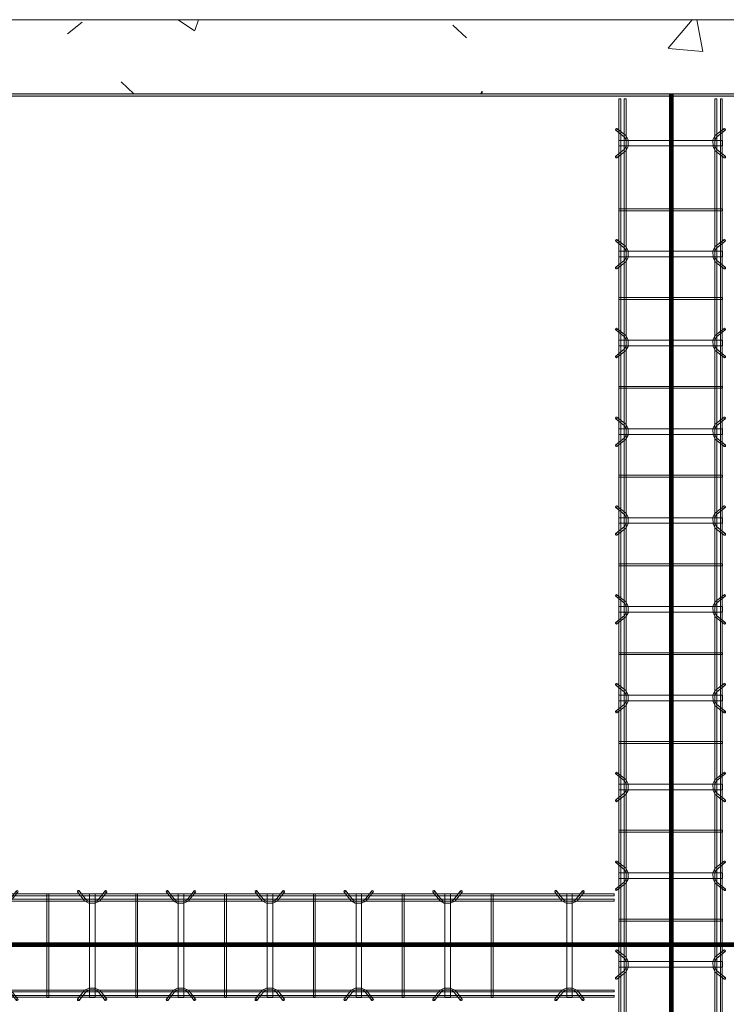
# Model space of a CAD drawing. Header units: inches. Extents: x -4136 to 1945, y -6639 to 12387.
# Tile 536 of 656: x -2425 to -2329, y 11954 to 12087. Entities that reach past the tile are written whole.
import ezdxf

# ---------------------------------------------------------------- set-up
doc = ezdxf.new("R2010")
doc.units = ezdxf.units.IN
doc.header["$MEASUREMENT"] = 0
for name, color, linetype, lineweight in [('A-FLOR', 7, 'Continuous', 9), ('A-GENM', 7, 'Continuous', 9), ('A-WALL-PATT', 7, 'Continuous', 18), ('S-BEAM', 7, 'Continuous', 9), ('S-FNDN', 7, 'Continuous', 9)]:
    doc.layers.add(name, color=color, linetype=linetype, lineweight=lineweight)

# ---------------------------------------------------------------- blocks, each defined once
blk = doc.blocks.new('Dowel bar assembly - Dowel bar assembly-669756-SLAB ON GROUND JOINTS')
at = {"layer": 'S-BEAM', "color": 253, "true_color": 0xaaaaaa}
for p, q in [((2175, 1.98), (0, 1.98)), ((0, 1.72), (2175, 1.72)), ((2056.02, 2.23), (2056.97, 1.03)), ((2057.18, 1.19), (2056.23, 2.39)), ((2057.62, 1.99), (2057.62, -12.01)), ((2058.38, 1.99), (2057.62, 1.99)), ((2057.62, 1.99), (2058.38, 1.99)), ((2058.38, -12.01), (2058.38, 1.99)), ((2059.76, 2.39), (2058.81, 1.19)), ((2059.01, 1.03), (2059.96, 2.23)), ((2063.87, 1.99), (2063.87, -12.01)), ((2064.13, 1.99), (2063.87, 1.99)), ((2063.87, 1.99), (2064.13, 1.99)), ((2064.13, -12.01), (2064.13, 1.99)), ((2068.02, 2.23), (2068.97, 1.03)), ((2069.18, 1.19), (2068.23, 2.39)), ((2069.62, 1.99), (2069.62, -12.01)), ((2070.38, 1.99), (2069.62, 1.99)), ((2069.62, 1.99), (2070.38, 1.99)), ((2070.38, -12.01), (2070.38, 1.99)), ((2071.76, 2.39), (2070.81, 1.19)), ((2071.01, 1.03), (2071.96, 2.23)), ((2075.87, 1.99), (2075.87, -12.01)), ((2076.13, 1.99), (2075.87, 1.99)), ((2075.87, 1.99), (2076.13, 1.99)), ((2076.13, -12.01), (2076.13, 1.99)), ((2080.02, 2.23), (2080.97, 1.03)), ((2081.18, 1.19), (2080.23, 2.39)), ((2081.62, 1.99), (2081.62, -12.01)), ((2082.38, 1.99), (2081.62, 1.99)), ((2081.62, 1.99), (2082.38, 1.99)), ((2082.38, -12.01), (2082.38, 1.99)), ((2083.76, 2.39), (2082.81, 1.19)), ((2083.01, 1.03), (2083.96, 2.23)), ((2087.87, 1.99), (2087.87, -12.01)), ((2088.13, 1.99), (2087.87, 1.99)), ((2087.87, 1.99), (2088.13, 1.99)), ((2088.13, -12.01), (2088.13, 1.99)), ((2092.02, 2.23), (2092.97, 1.03)), ((2093.18, 1.19), (2092.23, 2.39)), ((2093.62, 1.99), (2093.62, -12.01)), ((2094.38, 1.99), (2093.62, 1.99)), ((2093.62, 1.99), (2094.38, 1.99)), ((2094.38, -12.01), (2094.38, 1.99)), ((2095.76, 2.39), (2094.81, 1.19)), ((2095.01, 1.03), (2095.96, 2.23)), ((2099.87, 1.99), (2099.87, -12.01)), ((2100.13, 1.99), (2099.87, 1.99)), ((2099.87, 1.99), (2100.13, 1.99)), ((2100.13, -12.01), (2100.13, 1.99)), ((2104.02, 2.23), (2104.97, 1.03)), ((2105.18, 1.19), (2104.23, 2.39)), ((2105.62, 1.99), (2105.62, -12.01)), ((2106.38, 1.99), (2105.62, 1.99)), ((2105.62, 1.99), (2106.38, 1.99)), ((2106.38, -12.01), (2106.38, 1.99)), ((2107.76, 2.39), (2106.81, 1.19)), ((2107.01, 1.03), (2107.96, 2.23)), ((2111.87, 1.99), (2111.87, -12.01)), ((2112.13, 1.99), (2111.87, 1.99)), ((2111.87, 1.99), (2112.13, 1.99)), ((2112.13, -12.01), (2112.13, 1.99)), ((2116.02, 2.23), (2116.97, 1.03)), ((2117.18, 1.19), (2116.23, 2.39)), ((2117.62, 1.99), (2117.62, -12.01)), ((2118.38, 1.99), (2117.62, 1.99)), ((2117.62, 1.99), (2118.38, 1.99)), ((2118.38, -12.01), (2118.38, 1.99)), ((2119.76, 2.39), (2118.81, 1.19)), ((2119.01, 1.03), (2119.96, 2.23)), ((2123.87, 1.99), (2123.87, -12.01)), ((2124.13, 1.99), (2123.87, 1.99)), ((2123.87, 1.99), (2124.13, 1.99)), ((2124.13, -12.01), (2124.13, 1.99)), ((2128.02, 2.23), (2128.97, 1.03)), ((2129.18, 1.19), (2128.23, 2.39)), ((2129.62, 1.99), (2129.62, -12.01)), ((2130.38, 1.99), (2129.62, 1.99)), ((2129.62, 1.99), (2130.38, 1.99)), ((2130.38, -12.01), (2130.38, 1.99)), ((2131.76, 2.39), (2130.81, 1.19)), ((2131.01, 1.03), (2131.96, 2.23)), ((2135.87, 1.99), (2135.87, -12.01)), ((2136.13, 1.99), (2135.87, 1.99)), ((2135.87, 1.99), (2136.13, 1.99)), ((2136.13, -12.01), (2136.13, 1.99)), ((2140.02, 2.23), (2140.97, 1.03)), ((2141.18, 1.19), (2140.23, 2.39)), ((2141.62, 1.99), (2141.62, -12.01)), ((2142.38, 1.99), (2141.62, 1.99)), ((2141.62, 1.99), (2142.38, 1.99)), ((2142.38, -12.01), (2142.38, 1.99)), ((2143.76, 2.39), (2142.81, 1.19)), ((2143.01, 1.03), (2143.96, 2.23)), ((2147.87, 1.99), (2147.87, -12.01)), ((2148.13, 1.99), (2147.87, 1.99)), ((2147.87, 1.99), (2148.13, 1.99)), ((2148.13, -12.01), (2148.13, 1.99)), ((2152.02, 2.23), (2152.97, 1.03)), ((2153.18, 1.19), (2152.23, 2.39)), ((2153.62, 1.99), (2153.62, -12.01)), ((2154.38, 1.99), (2153.62, 1.99)), ((2153.62, 1.99), (2154.38, 1.99)), ((2154.38, -12.01), (2154.38, 1.99)), ((2155.76, 2.39), (2154.81, 1.19)), ((2155.01, 1.03), (2155.96, 2.23)), ((2159.87, 1.99), (2159.87, -12.01)), ((2160.13, 1.99), (2159.87, 1.99)), ((2159.87, 1.99), (2160.13, 1.99)), ((2160.13, -12.01), (2160.13, 1.99)), ((2167.02, 2.23), (2167.97, 1.03)), ((2168.18, 1.19), (2167.23, 2.39)), ((2168.62, 1.99), (2168.62, -12.01)), ((2169.37, 1.99), (2168.62, 1.99)), ((2168.62, 1.99), (2169.37, 1.99)), ((2169.37, -12.01), (2169.37, 1.99)), ((2170.76, 2.39), (2169.81, 1.19)), ((2170.01, 1.03), (2170.96, 2.23)), ((2175, 1.98), (2175, 1.72)), ((2175, 1.72), (2175, 1.98)), ((2175, 1.25), (0, 1.25)), ((0, 0.99), (2175, 0.99)), ((2175, 0.99), (2175, 1.25)), ((2175, 1.25), (2175, 0.99)), ((2175, -11.01), (0, -11.01)), ((0, -11.27), (2175, -11.27)), ((2175, -11.74), (0, -11.74)), ((2056.97, -11.05), (2056.02, -12.25)), ((2056.23, -12.41), (2057.18, -11.21)), ((2058.81, -11.21), (2059.76, -12.41)), ((2059.96, -12.25), (2059.01, -11.05)), ((2068.97, -11.05), (2068.02, -12.25)), ((2068.23, -12.41), (2069.18, -11.21)), ((2070.81, -11.21), (2071.76, -12.41)), ((2071.96, -12.25), (2071.01, -11.05)), ((2080.97, -11.05), (2080.02, -12.25)), ((2080.23, -12.41), (2081.18, -11.21)), ((2082.81, -11.21), (2083.76, -12.41)), ((2083.96, -12.25), (2083.01, -11.05)), ((2092.97, -11.05), (2092.02, -12.25)), ((2092.23, -12.41), (2093.18, -11.21)), ((2094.81, -11.21), (2095.76, -12.41)), ((2095.96, -12.25), (2095.01, -11.05)), ((2104.97, -11.05), (2104.02, -12.25)), ((2104.23, -12.41), (2105.18, -11.21)), ((2106.81, -11.21), (2107.76, -12.41)), ((2107.96, -12.25), (2107.01, -11.05)), ((2116.97, -11.05), (2116.02, -12.25)), ((2116.23, -12.41), (2117.18, -11.21)), ((2118.81, -11.21), (2119.76, -12.41)), ((2119.96, -12.25), (2119.01, -11.05)), ((2128.97, -11.05), (2128.02, -12.25)), ((2128.23, -12.41), (2129.18, -11.21)), ((2130.81, -11.21), (2131.76, -12.41)), ((2131.96, -12.25), (2131.01, -11.05)), ((2140.97, -11.05), (2140.02, -12.25)), ((2140.23, -12.41), (2141.18, -11.21)), ((2142.81, -11.21), (2143.76, -12.41)), ((2143.96, -12.25), (2143.01, -11.05)), ((2152.97, -11.05), (2152.02, -12.25)), ((2152.23, -12.41), (2153.18, -11.21)), ((2154.81, -11.21), (2155.76, -12.41)), ((2155.96, -12.25), (2155.01, -11.05)), ((2167.97, -11.05), (2167.02, -12.25)), ((2167.23, -12.41), (2168.18, -11.21)), ((2169.81, -11.21), (2170.76, -12.41)), ((2170.96, -12.25), (2170.01, -11.05)), ((2175, -11.27), (2175, -11.01)), ((2175, -11.01), (2175, -11.27)), ((2175, -12), (2175, -11.74)), ((2175, -11.74), (2175, -12)), ((0, -12), (2175, -12)), ((2058.38, -12.01), (2057.62, -12.01)), ((2057.62, -12.01), (2058.38, -12.01)), ((2064.13, -12.01), (2063.87, -12.01)), ((2063.87, -12.01), (2064.13, -12.01)), ((2070.38, -12.01), (2069.62, -12.01)), ((2069.62, -12.01), (2070.38, -12.01)), ((2076.13, -12.01), (2075.87, -12.01)), ((2075.87, -12.01), (2076.13, -12.01)), ((2082.38, -12.01), (2081.62, -12.01)), ((2081.62, -12.01), (2082.38, -12.01)), ((2088.13, -12.01), (2087.87, -12.01)), ((2087.87, -12.01), (2088.13, -12.01)), ((2094.38, -12.01), (2093.62, -12.01)), ((2093.62, -12.01), (2094.38, -12.01)), ((2100.13, -12.01), (2099.87, -12.01)), ((2099.87, -12.01), (2100.13, -12.01)), ((2106.38, -12.01), (2105.62, -12.01)), ((2105.62, -12.01), (2106.38, -12.01)), ((2112.13, -12.01), (2111.87, -12.01)), ((2111.87, -12.01), (2112.13, -12.01)), ((2118.38, -12.01), (2117.62, -12.01)), ((2117.62, -12.01), (2118.38, -12.01)), ((2124.13, -12.01), (2123.87, -12.01)), ((2123.87, -12.01), (2124.13, -12.01)), ((2130.38, -12.01), (2129.62, -12.01)), ((2129.62, -12.01), (2130.38, -12.01)), ((2136.13, -12.01), (2135.87, -12.01)), ((2135.87, -12.01), (2136.13, -12.01)), ((2142.38, -12.01), (2141.62, -12.01)), ((2141.62, -12.01), (2142.38, -12.01)), ((2148.13, -12.01), (2147.87, -12.01)), ((2147.87, -12.01), (2148.13, -12.01)), ((2154.38, -12.01), (2153.62, -12.01)), ((2153.62, -12.01), (2154.38, -12.01)), ((2160.13, -12.01), (2159.87, -12.01)), ((2159.87, -12.01), (2160.13, -12.01)), ((2169.37, -12.01), (2168.62, -12.01)), ((2168.62, -12.01), (2169.37, -12.01))]:
    blk.add_line(p, q, dxfattribs=at)
at = {"layer": 'S-BEAM', "color": 253, "true_color": 0xaaaaaa, "flags": 128}
for points in [[(2056.97, 1.03), (2057.53, 0.73), (2058.39, 0.72), (2058.97, 0.99), (2059.01, 1.03)], [(2057.18, 1.19), (2057.62, 0.97), (2058.38, 0.98), (2058.81, 1.19)], [(2068.97, 1.03), (2069.53, 0.73), (2070.39, 0.72), (2070.97, 0.99), (2071.01, 1.03)], [(2069.18, 1.19), (2069.62, 0.97), (2070.38, 0.98), (2070.81, 1.19)], [(2080.97, 1.03), (2081.53, 0.73), (2082.39, 0.72), (2082.97, 0.99), (2083.01, 1.03)], [(2081.18, 1.19), (2081.62, 0.97), (2082.38, 0.98), (2082.81, 1.19)], [(2092.97, 1.03), (2093.53, 0.73), (2094.39, 0.72), (2094.97, 0.99), (2095.01, 1.03)], [(2093.18, 1.19), (2093.62, 0.97), (2094.38, 0.98), (2094.81, 1.19)], [(2104.97, 1.03), (2105.53, 0.73), (2106.39, 0.72), (2106.97, 0.99), (2107.01, 1.03)], [(2105.18, 1.19), (2105.62, 0.97), (2106.38, 0.98), (2106.81, 1.19)], [(2116.97, 1.03), (2117.53, 0.73), (2118.39, 0.72), (2118.97, 0.99), (2119.01, 1.03)], [(2117.18, 1.19), (2117.62, 0.97), (2118.38, 0.98), (2118.81, 1.19)], [(2128.97, 1.03), (2129.53, 0.73), (2130.39, 0.72), (2130.97, 0.99), (2131.01, 1.03)], [(2129.18, 1.19), (2129.62, 0.97), (2130.38, 0.98), (2130.81, 1.19)], [(2140.97, 1.03), (2141.53, 0.73), (2142.39, 0.72), (2142.97, 0.99), (2143.01, 1.03)], [(2141.18, 1.19), (2141.62, 0.97), (2142.38, 0.98), (2142.81, 1.19)], [(2152.97, 1.03), (2153.53, 0.73), (2154.39, 0.72), (2154.97, 0.99), (2155.01, 1.03)], [(2153.18, 1.19), (2153.62, 0.97), (2154.38, 0.98), (2154.81, 1.19)], [(2167.97, 1.03), (2168.53, 0.73), (2169.39, 0.72), (2169.97, 0.99), (2170.01, 1.03)], [(2168.18, 1.19), (2168.62, 0.97), (2169.38, 0.98), (2169.81, 1.19)], [(2056.97, -11.05), (2057.53, -10.75), (2058.39, -10.74), (2058.97, -11.01), (2059.01, -11.05)], [(2057.18, -11.21), (2057.62, -10.99), (2058.38, -11), (2058.81, -11.21)], [(2068.97, -11.05), (2069.53, -10.75), (2070.39, -10.74), (2070.97, -11.01), (2071.01, -11.05)], [(2069.18, -11.21), (2069.62, -10.99), (2070.38, -11), (2070.81, -11.21)], [(2080.97, -11.05), (2081.53, -10.75), (2082.39, -10.74), (2082.97, -11.01), (2083.01, -11.05)], [(2081.18, -11.21), (2081.62, -10.99), (2082.38, -11), (2082.81, -11.21)], [(2092.97, -11.05), (2093.53, -10.75), (2094.39, -10.74), (2094.97, -11.01), (2095.01, -11.05)], [(2093.18, -11.21), (2093.62, -10.99), (2094.38, -11), (2094.81, -11.21)], [(2104.97, -11.05), (2105.53, -10.75), (2106.39, -10.74), (2106.97, -11.01), (2107.01, -11.05)], [(2105.18, -11.21), (2105.62, -10.99), (2106.38, -11), (2106.81, -11.21)], [(2116.97, -11.05), (2117.53, -10.75), (2118.39, -10.74), (2118.97, -11.01), (2119.01, -11.05)], [(2117.18, -11.21), (2117.62, -10.99), (2118.38, -11), (2118.81, -11.21)], [(2128.97, -11.05), (2129.53, -10.75), (2130.39, -10.74), (2130.97, -11.01), (2131.01, -11.05)], [(2129.18, -11.21), (2129.62, -10.99), (2130.38, -11), (2130.81, -11.21)], [(2140.97, -11.05), (2141.53, -10.75), (2142.39, -10.74), (2142.97, -11.01), (2143.01, -11.05)], [(2141.18, -11.21), (2141.62, -10.99), (2142.38, -11), (2142.81, -11.21)], [(2152.97, -11.05), (2153.53, -10.75), (2154.39, -10.74), (2154.97, -11.01), (2155.01, -11.05)], [(2153.18, -11.21), (2153.62, -10.99), (2154.38, -11), (2154.81, -11.21)], [(2167.97, -11.05), (2168.53, -10.75), (2169.39, -10.74), (2169.97, -11.01), (2170.01, -11.05)], [(2168.18, -11.21), (2168.62, -10.99), (2169.38, -11), (2169.81, -11.21)]]:
    blk.add_lwpolyline(points, dxfattribs=at)
at = {"layer": 'S-BEAM', "color": 253, "true_color": 0xaaaaaa}
for centre, major_axis, start_param, end_param in [((2056.12, 2.31), (0.101, 0.08), 5.709265, 8.850858), ((2056.12, 2.31), (0.101, 0.08), 2.567673, 5.709265), ((2059.86, 2.31), (-0.101, 0.08), 3.715513, 6.857105), ((2059.86, 2.31), (-0.101, 0.08), 0.57392, 3.715513), ((2068.12, 2.31), (0.101, 0.08), 5.709265, 8.850858), ((2068.12, 2.31), (0.101, 0.08), 2.567673, 5.709265), ((2071.86, 2.31), (-0.101, 0.08), 3.715513, 6.857105), ((2071.86, 2.31), (-0.101, 0.08), 0.57392, 3.715513), ((2080.12, 2.31), (0.101, 0.08), 5.709265, 8.850858), ((2080.12, 2.31), (0.101, 0.08), 2.567673, 5.709265), ((2083.86, 2.31), (-0.101, 0.08), 3.715513, 6.857105), ((2083.86, 2.31), (-0.101, 0.08), 0.57392, 3.715513), ((2092.12, 2.31), (0.101, 0.08), 5.709265, 8.850858), ((2092.12, 2.31), (0.101, 0.08), 2.567673, 5.709265), ((2095.86, 2.31), (-0.101, 0.08), 3.715513, 6.857105), ((2095.86, 2.31), (-0.101, 0.08), 0.57392, 3.715513), ((2104.12, 2.31), (0.101, 0.08), 5.709265, 8.850858), ((2104.12, 2.31), (0.101, 0.08), 2.567673, 5.709265), ((2107.86, 2.31), (-0.101, 0.08), 3.715513, 6.857105), ((2107.86, 2.31), (-0.101, 0.08), 0.57392, 3.715513), ((2116.12, 2.31), (0.101, 0.08), 5.709265, 8.850858), ((2116.12, 2.31), (0.101, 0.08), 2.567673, 5.709265), ((2119.86, 2.31), (-0.101, 0.08), 3.715513, 6.857105), ((2119.86, 2.31), (-0.101, 0.08), 0.57392, 3.715513), ((2128.12, 2.31), (0.101, 0.08), 5.709265, 8.850858), ((2128.12, 2.31), (0.101, 0.08), 2.567673, 5.709265), ((2131.86, 2.31), (-0.101, 0.08), 3.715513, 6.857105), ((2131.86, 2.31), (-0.101, 0.08), 0.57392, 3.715513), ((2140.12, 2.31), (0.101, 0.08), 5.709265, 8.850858), ((2140.12, 2.31), (0.101, 0.08), 2.567673, 5.709265), ((2143.86, 2.31), (-0.101, 0.08), 3.715513, 6.857105), ((2143.86, 2.31), (-0.101, 0.08), 0.57392, 3.715513), ((2152.12, 2.31), (0.101, 0.08), 5.709265, 8.850858), ((2152.12, 2.31), (0.101, 0.08), 2.567673, 5.709265), ((2155.86, 2.31), (-0.101, 0.08), 3.715513, 6.857105), ((2155.86, 2.31), (-0.101, 0.08), 0.57392, 3.715513), ((2167.12, 2.31), (0.101, 0.08), 5.709265, 8.850858), ((2167.12, 2.31), (0.101, 0.08), 2.567673, 5.709265), ((2170.86, 2.31), (-0.101, 0.08), 3.715513, 6.857105), ((2170.86, 2.31), (-0.101, 0.08), 0.57392, 3.715513), ((2056.12, -12.33), (-0.101, 0.08), 3.715513, 6.857105), ((2056.12, -12.33), (-0.101, 0.08), 0.57392, 3.715513), ((2059.86, -12.33), (0.101, 0.08), 5.709265, 8.850858), ((2059.86, -12.33), (0.101, 0.08), 2.567673, 5.709265), ((2068.12, -12.33), (-0.101, 0.08), 3.715513, 6.857105), ((2068.12, -12.33), (-0.101, 0.08), 0.57392, 3.715513), ((2071.86, -12.33), (0.101, 0.08), 5.709265, 8.850858), ((2071.86, -12.33), (0.101, 0.08), 2.567673, 5.709265), ((2080.12, -12.33), (-0.101, 0.08), 3.715513, 6.857105), ((2080.12, -12.33), (-0.101, 0.08), 0.57392, 3.715513), ((2083.86, -12.33), (0.101, 0.08), 5.709265, 8.850858), ((2083.86, -12.33), (0.101, 0.08), 2.567673, 5.709265), ((2092.12, -12.33), (-0.101, 0.08), 3.715513, 6.857105), ((2092.12, -12.33), (-0.101, 0.08), 0.57392, 3.715513), ((2095.86, -12.33), (0.101, 0.08), 5.709265, 8.850858), ((2095.86, -12.33), (0.101, 0.08), 2.567673, 5.709265), ((2104.12, -12.33), (-0.101, 0.08), 3.715513, 6.857105), ((2104.12, -12.33), (-0.101, 0.08), 0.57392, 3.715513), ((2107.86, -12.33), (0.101, 0.08), 5.709265, 8.850858), ((2107.86, -12.33), (0.101, 0.08), 2.567673, 5.709265), ((2116.12, -12.33), (-0.101, 0.08), 3.715513, 6.857105), ((2116.12, -12.33), (-0.101, 0.08), 0.57392, 3.715513), ((2119.86, -12.33), (0.101, 0.08), 5.709265, 8.850858), ((2119.86, -12.33), (0.101, 0.08), 2.567673, 5.709265), ((2128.12, -12.33), (-0.101, 0.08), 3.715513, 6.857105), ((2128.12, -12.33), (-0.101, 0.08), 0.57392, 3.715513), ((2131.86, -12.33), (0.101, 0.08), 5.709265, 8.850858), ((2131.86, -12.33), (0.101, 0.08), 2.567673, 5.709265), ((2140.12, -12.33), (-0.101, 0.08), 3.715513, 6.857105), ((2140.12, -12.33), (-0.101, 0.08), 0.57392, 3.715513), ((2143.86, -12.33), (0.101, 0.08), 5.709265, 8.850858), ((2143.86, -12.33), (0.101, 0.08), 2.567673, 5.709265), ((2152.12, -12.33), (-0.101, 0.08), 3.715513, 6.857105), ((2152.12, -12.33), (-0.101, 0.08), 0.57392, 3.715513), ((2155.86, -12.33), (0.101, 0.08), 5.709265, 8.850858), ((2155.86, -12.33), (0.101, 0.08), 2.567673, 5.709265), ((2167.12, -12.33), (-0.101, 0.08), 3.715513, 6.857105), ((2167.12, -12.33), (-0.101, 0.08), 0.57392, 3.715513), ((2170.86, -12.33), (0.101, 0.08), 5.709265, 8.850858), ((2170.86, -12.33), (0.101, 0.08), 2.567673, 5.709265)]:
    blk.add_ellipse(centre, major_axis=major_axis, ratio=0.816528, start_param=start_param, end_param=end_param, dxfattribs=at)
blk = doc.blocks.new('Dowel bar assembly - Dowel bar assembly-674565-SLAB ON GROUND JOINTS')
at = {"layer": 'S-BEAM', "color": 253, "true_color": 0xaaaaaa}
for p, q in [((148.47, 1.98), (0, 1.98)), ((0, 1.98), (0, 1.72)), ((0, 1.72), (0, 1.98)), ((0, 1.72), (148.47, 1.72)), ((4.02, 2.23), (4.97, 1.03)), ((5.18, 1.19), (4.23, 2.39)), ((5.63, 1.99), (5.63, -12.01)), ((6.38, 1.99), (5.63, 1.99)), ((5.63, 1.99), (6.38, 1.99)), ((6.38, -12.01), (6.38, 1.99)), ((7.76, 2.39), (6.81, 1.19)), ((7.01, 1.03), (7.96, 2.23)), ((11.87, 1.99), (11.87, -12.01)), ((12.13, 1.99), (11.87, 1.99)), ((11.87, 1.99), (12.13, 1.99)), ((12.13, -12.01), (12.13, 1.99)), ((16.02, 2.23), (16.97, 1.03)), ((17.18, 1.19), (16.23, 2.39)), ((17.63, 1.99), (17.63, -12.01)), ((18.38, 1.99), (17.63, 1.99)), ((17.63, 1.99), (18.38, 1.99)), ((18.38, -12.01), (18.38, 1.99)), ((19.76, 2.39), (18.81, 1.19)), ((19.01, 1.03), (19.96, 2.23)), ((23.87, 1.99), (23.87, -12.01)), ((24.13, 1.99), (23.87, 1.99)), ((23.87, 1.99), (24.13, 1.99)), ((24.13, -12.01), (24.13, 1.99)), ((28.02, 2.23), (28.97, 1.03)), ((29.18, 1.19), (28.23, 2.39)), ((29.63, 1.99), (29.63, -12.01)), ((30.38, 1.99), (29.63, 1.99)), ((29.63, 1.99), (30.38, 1.99)), ((30.38, -12.01), (30.38, 1.99)), ((31.76, 2.39), (30.81, 1.19)), ((31.01, 1.03), (31.96, 2.23)), ((35.87, 1.99), (35.87, -12.01)), ((36.13, 1.99), (35.87, 1.99)), ((35.87, 1.99), (36.13, 1.99)), ((36.13, -12.01), (36.13, 1.99)), ((40.02, 2.23), (40.97, 1.03)), ((41.18, 1.19), (40.23, 2.39)), ((41.63, 1.99), (41.63, -12.01)), ((42.38, 1.99), (41.63, 1.99)), ((41.63, 1.99), (42.38, 1.99)), ((42.38, -12.01), (42.38, 1.99)), ((43.76, 2.39), (42.81, 1.19)), ((43.01, 1.03), (43.96, 2.23)), ((47.87, 1.99), (47.87, -12.01)), ((48.13, 1.99), (47.87, 1.99)), ((47.87, 1.99), (48.13, 1.99)), ((48.13, -12.01), (48.13, 1.99)), ((52.02, 2.23), (52.97, 1.03)), ((53.18, 1.19), (52.23, 2.39)), ((53.63, 1.99), (53.63, -12.01)), ((54.38, 1.99), (53.63, 1.99)), ((53.63, 1.99), (54.38, 1.99)), ((54.38, -12.01), (54.38, 1.99)), ((55.76, 2.39), (54.81, 1.19)), ((55.01, 1.03), (55.96, 2.23)), ((59.87, 1.99), (59.87, -12.01)), ((60.13, 1.99), (59.87, 1.99)), ((59.87, 1.99), (60.13, 1.99)), ((60.13, -12.01), (60.13, 1.99)), ((64.02, 2.23), (64.97, 1.03)), ((65.18, 1.19), (64.23, 2.39)), ((65.63, 1.99), (65.63, -12.01)), ((66.38, 1.99), (65.63, 1.99)), ((65.63, 1.99), (66.38, 1.99)), ((66.38, -12.01), (66.38, 1.99)), ((67.76, 2.39), (66.81, 1.19)), ((67.01, 1.03), (67.96, 2.23)), ((71.87, 1.99), (71.87, -12.01)), ((72.13, 1.99), (71.87, 1.99)), ((71.87, 1.99), (72.13, 1.99)), ((72.13, -12.01), (72.13, 1.99)), ((76.02, 2.23), (76.97, 1.03)), ((77.18, 1.19), (76.23, 2.39)), ((77.63, 1.99), (77.63, -12.01)), ((78.38, 1.99), (77.63, 1.99)), ((77.63, 1.99), (78.38, 1.99)), ((78.38, -12.01), (78.38, 1.99)), ((79.76, 2.39), (78.81, 1.19)), ((79.01, 1.03), (79.96, 2.23)), ((83.87, 1.99), (83.87, -12.01)), ((84.13, 1.99), (83.87, 1.99)), ((83.87, 1.99), (84.13, 1.99)), ((84.13, -12.01), (84.13, 1.99)), ((88.02, 2.23), (88.97, 1.03)), ((89.18, 1.19), (88.23, 2.39)), ((89.63, 1.99), (89.63, -12.01)), ((90.38, 1.99), (89.63, 1.99)), ((89.63, 1.99), (90.38, 1.99)), ((90.38, -12.01), (90.38, 1.99)), ((91.76, 2.39), (90.81, 1.19)), ((91.01, 1.03), (91.96, 2.23)), ((95.87, 1.99), (95.87, -12.01)), ((96.13, 1.99), (95.87, 1.99)), ((95.87, 1.99), (96.13, 1.99)), ((96.13, -12.01), (96.13, 1.99)), ((100.02, 2.23), (100.97, 1.03)), ((101.18, 1.19), (100.23, 2.39)), ((101.63, 1.99), (101.63, -12.01)), ((102.38, 1.99), (101.63, 1.99)), ((101.63, 1.99), (102.38, 1.99)), ((102.38, -12.01), (102.38, 1.99)), ((103.76, 2.39), (102.81, 1.19)), ((103.01, 1.03), (103.96, 2.23)), ((107.87, 1.99), (107.87, -12.01)), ((108.13, 1.99), (107.87, 1.99)), ((107.87, 1.99), (108.13, 1.99)), ((108.13, -12.01), (108.13, 1.99)), ((112.02, 2.23), (112.97, 1.03)), ((113.18, 1.19), (112.23, 2.39)), ((113.63, 1.99), (113.63, -12.01)), ((114.38, 1.99), (113.63, 1.99)), ((113.63, 1.99), (114.38, 1.99)), ((114.38, -12.01), (114.38, 1.99)), ((115.76, 2.39), (114.81, 1.19)), ((115.01, 1.03), (115.96, 2.23)), ((119.87, 1.99), (119.87, -12.01)), ((120.13, 1.99), (119.87, 1.99)), ((119.87, 1.99), (120.13, 1.99)), ((120.13, -12.01), (120.13, 1.99)), ((124.02, 2.23), (124.97, 1.03)), ((125.18, 1.19), (124.23, 2.39)), ((125.63, 1.99), (125.63, -12.01)), ((126.38, 1.99), (125.63, 1.99)), ((125.63, 1.99), (126.38, 1.99)), ((126.38, -12.01), (126.38, 1.99)), ((127.76, 2.39), (126.81, 1.19)), ((127.01, 1.03), (127.96, 2.23)), ((131.87, 1.99), (131.87, -12.01)), ((132.13, 1.99), (131.87, 1.99)), ((131.87, 1.99), (132.13, 1.99)), ((132.13, -12.01), (132.13, 1.99)), ((140.49, 2.23), (141.44, 1.03)), ((141.64, 1.19), (140.69, 2.39)), ((142.09, 1.99), (142.09, -12.01)), ((142.84, 1.99), (142.09, 1.99)), ((142.09, 1.99), (142.84, 1.99)), ((142.84, -12.01), (142.84, 1.99)), ((144.23, 2.39), (143.28, 1.19)), ((143.48, 1.03), (144.43, 2.23)), ((148.47, 1.98), (148.47, 1.72)), ((148.47, 1.72), (148.47, 1.98)), ((148.47, 1.25), (0, 1.25)), ((0, 0.99), (0, 1.25)), ((0, 1.25), (0, 0.99)), ((0, 0.99), (148.47, 0.99)), ((148.47, 0.99), (148.47, 1.25)), ((148.47, 1.25), (148.47, 0.99)), ((148.47, -11.01), (0, -11.01)), ((0, -11.27), (0, -11.01)), ((0, -11.01), (0, -11.27)), ((0, -11.27), (148.47, -11.27)), ((148.47, -11.74), (0, -11.74)), ((0, -12), (0, -11.74)), ((0, -11.74), (0, -12)), ((4.97, -11.05), (4.02, -12.25)), ((4.23, -12.41), (5.18, -11.21)), ((6.81, -11.21), (7.76, -12.41)), ((7.96, -12.25), (7.01, -11.05)), ((16.97, -11.05), (16.02, -12.25)), ((16.23, -12.41), (17.18, -11.21)), ((18.81, -11.21), (19.76, -12.41)), ((19.96, -12.25), (19.01, -11.05)), ((28.97, -11.05), (28.02, -12.25)), ((28.23, -12.41), (29.18, -11.21)), ((30.81, -11.21), (31.76, -12.41)), ((31.96, -12.25), (31.01, -11.05)), ((40.97, -11.05), (40.02, -12.25)), ((40.23, -12.41), (41.18, -11.21)), ((42.81, -11.21), (43.76, -12.41)), ((43.96, -12.25), (43.01, -11.05)), ((52.97, -11.05), (52.02, -12.25)), ((52.23, -12.41), (53.18, -11.21)), ((54.81, -11.21), (55.76, -12.41)), ((55.96, -12.25), (55.01, -11.05)), ((64.97, -11.05), (64.02, -12.25)), ((64.23, -12.41), (65.18, -11.21)), ((66.81, -11.21), (67.76, -12.41)), ((67.96, -12.25), (67.01, -11.05)), ((76.97, -11.05), (76.02, -12.25)), ((76.23, -12.41), (77.18, -11.21)), ((78.81, -11.21), (79.76, -12.41)), ((79.96, -12.25), (79.01, -11.05)), ((88.97, -11.05), (88.02, -12.25)), ((88.23, -12.41), (89.18, -11.21)), ((90.81, -11.21), (91.76, -12.41)), ((91.96, -12.25), (91.01, -11.05)), ((100.97, -11.05), (100.02, -12.25)), ((100.23, -12.41), (101.18, -11.21)), ((102.81, -11.21), (103.76, -12.41)), ((103.96, -12.25), (103.01, -11.05)), ((112.97, -11.05), (112.02, -12.25)), ((112.23, -12.41), (113.18, -11.21)), ((114.81, -11.21), (115.76, -12.41)), ((115.96, -12.25), (115.01, -11.05)), ((124.97, -11.05), (124.02, -12.25)), ((124.23, -12.41), (125.18, -11.21)), ((126.81, -11.21), (127.76, -12.41)), ((127.96, -12.25), (127.01, -11.05)), ((141.44, -11.05), (140.49, -12.25)), ((140.69, -12.41), (141.64, -11.21)), ((143.28, -11.21), (144.23, -12.41)), ((144.43, -12.25), (143.48, -11.05)), ((148.47, -11.27), (148.47, -11.01)), ((148.47, -11.01), (148.47, -11.27)), ((148.47, -12), (148.47, -11.74)), ((148.47, -11.74), (148.47, -12)), ((0, -12), (148.47, -12)), ((6.38, -12.01), (5.63, -12.01)), ((5.63, -12.01), (6.38, -12.01)), ((12.13, -12.01), (11.87, -12.01)), ((11.87, -12.01), (12.13, -12.01)), ((18.38, -12.01), (17.63, -12.01)), ((17.63, -12.01), (18.38, -12.01)), ((24.13, -12.01), (23.87, -12.01)), ((23.87, -12.01), (24.13, -12.01)), ((30.38, -12.01), (29.63, -12.01)), ((29.63, -12.01), (30.38, -12.01)), ((36.13, -12.01), (35.87, -12.01)), ((35.87, -12.01), (36.13, -12.01)), ((42.38, -12.01), (41.63, -12.01)), ((41.63, -12.01), (42.38, -12.01)), ((48.13, -12.01), (47.87, -12.01)), ((47.87, -12.01), (48.13, -12.01)), ((54.38, -12.01), (53.63, -12.01)), ((53.63, -12.01), (54.38, -12.01)), ((60.13, -12.01), (59.87, -12.01)), ((59.87, -12.01), (60.13, -12.01)), ((66.38, -12.01), (65.63, -12.01)), ((65.63, -12.01), (66.38, -12.01)), ((72.13, -12.01), (71.87, -12.01)), ((71.87, -12.01), (72.13, -12.01)), ((78.38, -12.01), (77.63, -12.01)), ((77.63, -12.01), (78.38, -12.01)), ((84.13, -12.01), (83.87, -12.01)), ((83.87, -12.01), (84.13, -12.01)), ((90.38, -12.01), (89.63, -12.01)), ((89.63, -12.01), (90.38, -12.01)), ((96.13, -12.01), (95.87, -12.01)), ((95.87, -12.01), (96.13, -12.01)), ((102.38, -12.01), (101.63, -12.01)), ((101.63, -12.01), (102.38, -12.01)), ((108.13, -12.01), (107.87, -12.01)), ((107.87, -12.01), (108.13, -12.01)), ((114.38, -12.01), (113.63, -12.01)), ((113.63, -12.01), (114.38, -12.01)), ((120.13, -12.01), (119.87, -12.01)), ((119.87, -12.01), (120.13, -12.01)), ((126.38, -12.01), (125.63, -12.01)), ((125.63, -12.01), (126.38, -12.01)), ((132.13, -12.01), (131.87, -12.01)), ((131.87, -12.01), (132.13, -12.01)), ((142.84, -12.01), (142.09, -12.01)), ((142.09, -12.01), (142.84, -12.01))]:
    blk.add_line(p, q, dxfattribs=at)
at = {"layer": 'S-BEAM', "color": 253, "true_color": 0xaaaaaa, "flags": 128}
for points in [[(4.97, 1.03), (5.53, 0.73), (6.39, 0.72), (6.97, 0.99), (7.01, 1.03)], [(5.18, 1.19), (5.62, 0.97), (6.38, 0.98), (6.81, 1.19)], [(16.97, 1.03), (17.53, 0.73), (18.39, 0.72), (18.97, 0.99), (19.01, 1.03)], [(17.18, 1.19), (17.62, 0.97), (18.38, 0.98), (18.81, 1.19)], [(28.97, 1.03), (29.53, 0.73), (30.39, 0.72), (30.97, 0.99), (31.01, 1.03)], [(29.18, 1.19), (29.62, 0.97), (30.38, 0.98), (30.81, 1.19)], [(40.97, 1.03), (41.53, 0.73), (42.39, 0.72), (42.97, 0.99), (43.01, 1.03)], [(41.18, 1.19), (41.62, 0.97), (42.38, 0.98), (42.81, 1.19)], [(52.97, 1.03), (53.53, 0.73), (54.39, 0.72), (54.97, 0.99), (55.01, 1.03)], [(53.18, 1.19), (53.62, 0.97), (54.38, 0.98), (54.81, 1.19)], [(64.97, 1.03), (65.53, 0.73), (66.39, 0.72), (66.97, 0.99), (67.01, 1.03)], [(65.18, 1.19), (65.62, 0.97), (66.38, 0.98), (66.81, 1.19)], [(76.97, 1.03), (77.53, 0.73), (78.39, 0.72), (78.97, 0.99), (79.01, 1.03)], [(77.18, 1.19), (77.62, 0.97), (78.38, 0.98), (78.81, 1.19)], [(88.97, 1.03), (89.53, 0.73), (90.39, 0.72), (90.97, 0.99), (91.01, 1.03)], [(89.18, 1.19), (89.62, 0.97), (90.38, 0.98), (90.81, 1.19)], [(100.97, 1.03), (101.53, 0.73), (102.39, 0.72), (102.97, 0.99), (103.01, 1.03)], [(101.18, 1.19), (101.62, 0.97), (102.38, 0.98), (102.81, 1.19)], [(112.97, 1.03), (113.53, 0.73), (114.39, 0.72), (114.97, 0.99), (115.01, 1.03)], [(113.18, 1.19), (113.62, 0.97), (114.38, 0.98), (114.81, 1.19)], [(124.97, 1.03), (125.53, 0.73), (126.39, 0.72), (126.97, 0.99), (127.01, 1.03)], [(125.18, 1.19), (125.62, 0.97), (126.38, 0.98), (126.81, 1.19)], [(141.44, 1.03), (141.99, 0.73), (142.86, 0.72), (143.44, 0.99), (143.48, 1.03)], [(141.64, 1.19), (142.09, 0.97), (142.85, 0.98), (143.28, 1.19)], [(4.97, -11.05), (5.53, -10.75), (6.39, -10.74), (6.97, -11.01), (7.01, -11.05)], [(5.18, -11.21), (5.62, -10.99), (6.38, -11), (6.81, -11.21)], [(16.97, -11.05), (17.53, -10.75), (18.39, -10.74), (18.97, -11.01), (19.01, -11.05)], [(17.18, -11.21), (17.62, -10.99), (18.38, -11), (18.81, -11.21)], [(28.97, -11.05), (29.53, -10.75), (30.39, -10.74), (30.97, -11.01), (31.01, -11.05)], [(29.18, -11.21), (29.62, -10.99), (30.38, -11), (30.81, -11.21)], [(40.97, -11.05), (41.53, -10.75), (42.39, -10.74), (42.97, -11.01), (43.01, -11.05)], [(41.18, -11.21), (41.62, -10.99), (42.38, -11), (42.81, -11.21)], [(52.97, -11.05), (53.53, -10.75), (54.39, -10.74), (54.97, -11.01), (55.01, -11.05)], [(53.18, -11.21), (53.62, -10.99), (54.38, -11), (54.81, -11.21)], [(64.97, -11.05), (65.53, -10.75), (66.39, -10.74), (66.97, -11.01), (67.01, -11.05)], [(65.18, -11.21), (65.62, -10.99), (66.38, -11), (66.81, -11.21)], [(76.97, -11.05), (77.53, -10.75), (78.39, -10.74), (78.97, -11.01), (79.01, -11.05)], [(77.18, -11.21), (77.62, -10.99), (78.38, -11), (78.81, -11.21)], [(88.97, -11.05), (89.53, -10.75), (90.39, -10.74), (90.97, -11.01), (91.01, -11.05)], [(89.18, -11.21), (89.62, -10.99), (90.38, -11), (90.81, -11.21)], [(100.97, -11.05), (101.53, -10.75), (102.39, -10.74), (102.97, -11.01), (103.01, -11.05)], [(101.18, -11.21), (101.62, -10.99), (102.38, -11), (102.81, -11.21)], [(112.97, -11.05), (113.53, -10.75), (114.39, -10.74), (114.97, -11.01), (115.01, -11.05)], [(113.18, -11.21), (113.62, -10.99), (114.38, -11), (114.81, -11.21)], [(124.97, -11.05), (125.53, -10.75), (126.39, -10.74), (126.97, -11.01), (127.01, -11.05)], [(125.18, -11.21), (125.62, -10.99), (126.38, -11), (126.81, -11.21)], [(141.44, -11.05), (141.99, -10.75), (142.86, -10.74), (143.44, -11.01), (143.48, -11.05)], [(141.64, -11.21), (142.09, -10.99), (142.85, -11), (143.28, -11.21)]]:
    blk.add_lwpolyline(points, dxfattribs=at)
at = {"layer": 'S-BEAM', "color": 253, "true_color": 0xaaaaaa}
for centre, major_axis, start_param, end_param in [((4.12, 2.31), (0.101, 0.08), 5.709265, 8.850858), ((4.12, 2.31), (0.101, 0.08), 2.567673, 5.709265), ((7.86, 2.31), (-0.101, 0.08), 3.715513, 6.857105), ((7.86, 2.31), (-0.101, 0.08), 0.57392, 3.715513), ((16.12, 2.31), (0.101, 0.08), 5.709265, 8.850858), ((16.12, 2.31), (0.101, 0.08), 2.567673, 5.709265), ((19.86, 2.31), (-0.101, 0.08), 3.715513, 6.857105), ((19.86, 2.31), (-0.101, 0.08), 0.57392, 3.715513), ((28.12, 2.31), (0.101, 0.08), 5.709265, 8.850858), ((28.12, 2.31), (0.101, 0.08), 2.567673, 5.709265), ((31.86, 2.31), (-0.101, 0.08), 3.715513, 6.857105), ((31.86, 2.31), (-0.101, 0.08), 0.57392, 3.715513), ((40.12, 2.31), (0.101, 0.08), 5.709265, 8.850858), ((40.12, 2.31), (0.101, 0.08), 2.567673, 5.709265), ((43.86, 2.31), (-0.101, 0.08), 3.715513, 6.857105), ((43.86, 2.31), (-0.101, 0.08), 0.57392, 3.715513), ((52.12, 2.31), (0.101, 0.08), 5.709265, 8.850858), ((52.12, 2.31), (0.101, 0.08), 2.567673, 5.709265), ((55.86, 2.31), (-0.101, 0.08), 3.715513, 6.857105), ((55.86, 2.31), (-0.101, 0.08), 0.57392, 3.715513), ((64.12, 2.31), (0.101, 0.08), 5.709265, 8.850858), ((64.12, 2.31), (0.101, 0.08), 2.567673, 5.709265), ((67.86, 2.31), (-0.101, 0.08), 3.715513, 6.857105), ((67.86, 2.31), (-0.101, 0.08), 0.57392, 3.715513), ((76.12, 2.31), (0.101, 0.08), 5.709265, 8.850858), ((76.12, 2.31), (0.101, 0.08), 2.567673, 5.709265), ((79.86, 2.31), (-0.101, 0.08), 3.715513, 6.857105), ((79.86, 2.31), (-0.101, 0.08), 0.57392, 3.715513), ((88.12, 2.31), (0.101, 0.08), 5.709265, 8.850858), ((88.12, 2.31), (0.101, 0.08), 2.567673, 5.709265), ((91.86, 2.31), (-0.101, 0.08), 3.715513, 6.857105), ((91.86, 2.31), (-0.101, 0.08), 0.57392, 3.715513), ((100.12, 2.31), (0.101, 0.08), 5.709265, 8.850858), ((100.12, 2.31), (0.101, 0.08), 2.567673, 5.709265), ((103.86, 2.31), (-0.101, 0.08), 3.715513, 6.857105), ((103.86, 2.31), (-0.101, 0.08), 0.57392, 3.715513), ((112.12, 2.31), (0.101, 0.08), 5.709265, 8.850858), ((112.12, 2.31), (0.101, 0.08), 2.567673, 5.709265), ((115.86, 2.31), (-0.101, 0.08), 3.715513, 6.857105), ((115.86, 2.31), (-0.101, 0.08), 0.57392, 3.715513), ((124.12, 2.31), (0.101, 0.08), 5.709265, 8.850858), ((124.12, 2.31), (0.101, 0.08), 2.567673, 5.709265), ((127.86, 2.31), (-0.101, 0.08), 3.715513, 6.857105), ((127.86, 2.31), (-0.101, 0.08), 0.57392, 3.715513), ((140.59, 2.31), (0.101, 0.08), 5.709265, 8.850858), ((140.59, 2.31), (0.101, 0.08), 2.567673, 5.709265), ((144.33, 2.31), (-0.101, 0.08), 3.715513, 6.857105), ((144.33, 2.31), (-0.101, 0.08), 0.57392, 3.715513), ((4.12, -12.33), (-0.101, 0.08), 3.715513, 6.857105), ((4.12, -12.33), (-0.101, 0.08), 0.57392, 3.715513), ((7.86, -12.33), (0.101, 0.08), 5.709265, 8.850858), ((7.86, -12.33), (0.101, 0.08), 2.567673, 5.709265), ((16.12, -12.33), (-0.101, 0.08), 3.715513, 6.857105), ((16.12, -12.33), (-0.101, 0.08), 0.57392, 3.715513), ((19.86, -12.33), (0.101, 0.08), 5.709265, 8.850858), ((19.86, -12.33), (0.101, 0.08), 2.567673, 5.709265), ((28.12, -12.33), (-0.101, 0.08), 3.715513, 6.857105), ((28.12, -12.33), (-0.101, 0.08), 0.57392, 3.715513), ((31.86, -12.33), (0.101, 0.08), 5.709265, 8.850858), ((31.86, -12.33), (0.101, 0.08), 2.567673, 5.709265), ((40.12, -12.33), (-0.101, 0.08), 3.715513, 6.857105), ((40.12, -12.33), (-0.101, 0.08), 0.57392, 3.715513), ((43.86, -12.33), (0.101, 0.08), 5.709265, 8.850858), ((43.86, -12.33), (0.101, 0.08), 2.567673, 5.709265), ((52.12, -12.33), (-0.101, 0.08), 3.715513, 6.857105), ((52.12, -12.33), (-0.101, 0.08), 0.57392, 3.715513), ((55.86, -12.33), (0.101, 0.08), 5.709265, 8.850858), ((55.86, -12.33), (0.101, 0.08), 2.567673, 5.709265), ((64.12, -12.33), (-0.101, 0.08), 3.715513, 6.857105), ((64.12, -12.33), (-0.101, 0.08), 0.57392, 3.715513), ((67.86, -12.33), (0.101, 0.08), 5.709265, 8.850858), ((67.86, -12.33), (0.101, 0.08), 2.567673, 5.709265), ((76.12, -12.33), (-0.101, 0.08), 3.715513, 6.857105), ((76.12, -12.33), (-0.101, 0.08), 0.57392, 3.715513), ((79.86, -12.33), (0.101, 0.08), 5.709265, 8.850858), ((79.86, -12.33), (0.101, 0.08), 2.567673, 5.709265), ((88.12, -12.33), (-0.101, 0.08), 3.715513, 6.857105), ((88.12, -12.33), (-0.101, 0.08), 0.57392, 3.715513), ((91.86, -12.33), (0.101, 0.08), 5.709265, 8.850858), ((91.86, -12.33), (0.101, 0.08), 2.567673, 5.709265), ((100.12, -12.33), (-0.101, 0.08), 3.715513, 6.857105), ((100.12, -12.33), (-0.101, 0.08), 0.57392, 3.715513), ((103.86, -12.33), (0.101, 0.08), 5.709265, 8.850858), ((103.86, -12.33), (0.101, 0.08), 2.567673, 5.709265), ((112.12, -12.33), (-0.101, 0.08), 3.715513, 6.857105), ((112.12, -12.33), (-0.101, 0.08), 0.57392, 3.715513), ((115.86, -12.33), (0.101, 0.08), 5.709265, 8.850858), ((115.86, -12.33), (0.101, 0.08), 2.567673, 5.709265), ((124.12, -12.33), (-0.101, 0.08), 3.715513, 6.857105), ((124.12, -12.33), (-0.101, 0.08), 0.57392, 3.715513), ((127.86, -12.33), (0.101, 0.08), 5.709265, 8.850858), ((127.86, -12.33), (0.101, 0.08), 2.567673, 5.709265), ((140.59, -12.33), (-0.101, 0.08), 3.715513, 6.857105), ((140.59, -12.33), (-0.101, 0.08), 0.57392, 3.715513), ((144.33, -12.33), (0.101, 0.08), 5.709265, 8.850858), ((144.33, -12.33), (0.101, 0.08), 2.567673, 5.709265)]:
    blk.add_ellipse(centre, major_axis=major_axis, ratio=0.816528, start_param=start_param, end_param=end_param, dxfattribs=at)

msp = doc.modelspace()

# ---------------------------------------------------------------- hatches: boundary and pattern name
at = {"layer": 'A-GENM', "true_color": 0xff0000}
for points in [[(-2500.2803, 12077.1894), (-2500.16626, 12077.1894), (-2058.48122, 12077.1894), (-2058.36718, 12077.1894), (-2058.36718, 12076.87444), (-2500.2803, 12076.87444)], [(-2500.12689, 12077.1894), (-2058.52059, 12077.1894), (-2058.52059, 12076.87444), (-2500.12689, 12076.87444)]]:
    msp.add_hatch(color=1, dxfattribs=at).paths.add_polyline_path(points, flags=0)
at = {"layer": 'A-GENM', "true_color": 0x0000ff}
for points in [[(-2336.65717, 12077.1894), (-2336.65717, 9901.50436), (-2336.65717, 9901.1894), (-2337.08036, 9901.1894), (-2337.08036, 9901.50436), (-2337.08036, 12077.1894)], [(-2337.02059, 9901.1894), (-2337.02059, 9901.50436), (-2337.02059, 12077.1894), (-2336.62689, 12077.1894), (-2336.62689, 9901.50436), (-2336.62689, 9901.1894)], [(-2336.65869, 12077.1894), (-2336.65869, 9901.50436), (-2336.65869, 9901.1894), (-2337.00273, 9901.1894), (-2337.00273, 9901.50436), (-2337.00273, 12077.1894)], [(-2336.57181, 12077.1894), (-2336.57181, 9901.50436), (-2336.57181, 9901.1894), (-2336.99348, 9901.1894), (-2336.99348, 9901.50436), (-2336.99348, 12077.1894)], [(-2336.7803, 12077.1894), (-2336.7803, 9901.50436), (-2336.7803, 9901.1894), (-2336.86718, 9901.1894), (-2336.86718, 9901.50436), (-2336.86718, 12077.1894)], [(-2336.57029, 12077.1894), (-2336.57029, 9901.50436), (-2336.57029, 9901.1894), (-2336.7803, 9901.1894), (-2336.7803, 9901.50436), (-2336.7803, 12077.1894)], [(-2520.16626, 11962.44285), (-2520.00878, 11962.44285), (-1943.6387, 11962.44285), (-1943.6387, 11962.23284), (-2520.00878, 11962.23284), (-2520.16626, 11962.23284)], [(-2520.16626, 11962.44133), (-2520.00878, 11962.44133), (-1943.6387, 11962.44133), (-1943.6387, 11962.01965), (-2520.00878, 11962.01965), (-2520.16626, 11962.01965)], [(-2520.16626, 11962.38625), (-2520.00878, 11962.38625), (-1943.6387, 11962.38625), (-1943.6387, 11961.99255), (-2520.00878, 11961.99255), (-2520.16626, 11961.99255)], [(-2520.16626, 11962.35597), (-2520.00878, 11962.35597), (-1943.6387, 11962.35597), (-1943.6387, 11961.93277), (-2520.00878, 11961.93277), (-2520.16626, 11961.93277)], [(-2520.16626, 11962.35445), (-2520.00878, 11962.35445), (-1943.6387, 11962.35445), (-1943.6387, 11962.01041), (-2520.00878, 11962.01041), (-2520.16626, 11962.01041)], [(-2520.16626, 11962.23284), (-2520.00878, 11962.23284), (-1943.6387, 11962.23284), (-1943.6387, 11962.14596), (-2520.00878, 11962.14596), (-2520.16626, 11962.14596)]]:
    msp.add_hatch(color=5, dxfattribs=at).paths.add_polyline_path(points, flags=0)
at = {"layer": 'A-WALL-PATT', "lineweight": 9, "true_color": 0xd4d4d4}
h = msp.add_hatch(dxfattribs=at)
h.set_pattern_fill('FP_1', color=254, style=0, pattern_type=2)
h.set_pattern_definition([(50, (0, 0), (55.0854, -4.81984), [5.76, -63.36]), (355, (0, 0), (-10.6557, 57.76853), [4.608, -50.688]), (100.451, (4.59, -0.4), (44.42947, 52.94866), [4.895, -53.848]), (46.184, (0, 15.36), (81.96444, -12.71212), [8.64, -95.04]), (96.636, (6.83, 14.3), (71.7815, 74.8124), [7.343, -80.772]), (351.184, (0, 15.36), (71.78195, 74.81243), [6.912, -76.032]), (21, (7.68, 11.52), (45.84207, -30.92146), [5.76, -63.36]), (326, (7.68, 11.52), (18.68706, 55.69148), [4.608, -50.688]), (71.451, (11.5, 8.943), (64.5289, 24.7701), [4.895, -53.848]), (37.5, (0, 0), (0.933895, 25.566816), [2.534, -47.539, 2.534, -48.922, -50.88]), (37.5, (0, 0), (0.933895, 25.566816), [-101.53, 2.534, -48.346]), (7.5, (0, 0), (20.20404, 30.2913), [2.534, -26.803, 2.534, -46.387, -19.392]), (7.5, (0, 0), (20.20404, 30.2913), [-78.259, 2.534, -16.858]), (327.5, (-17.126, 0), (40.997785, -1.732403), [2.534, -16.666, 2.534, -57.37, -79.488]), (327.5, (-17.126, 0), (40.997785, -1.732403), [-79.104, 2.534, -76.954]), (317.5, (-24.806, 0), (44.78888, 7.68784), [2.534, -22.426, 2.534, -37.248, -56.448]), (317.5, (-24.806, 0), (44.78888, 7.68784), [-64.742, 2.534, -53.914])])
h.paths.add_polyline_path([(-2524.6387, 12077.1894), (-2524.6387, 12087.1894), (-2098.32374, 12087.1894), (-2098.32374, 12077.1894), (-2520.32374, 12077.1894)], flags=0)

# ---------------------------------------------------------------- linework, layer by layer
at = {"layer": 'A-FLOR'}
msp.add_line((-1943.32374, 12076.83507), (-2520.32374, 12076.83507), dxfattribs=at)
at = {"layer": 'A-GENM', "color": 1, "true_color": 0xff0000}
for p, q in [((-2500.41585, 12076.87444), (-2058.50273, 12076.87444)), ((-2500.36792, 12077.1894), (-2058.54169, 12077.1894)), ((-2058.36718, 12076.87444), (-2500.2803, 12076.87444)), ((-2500.16626, 12077.1894), (-2058.48122, 12077.1894)), ((-2058.48122, 12076.87444), (-2500.16626, 12076.87444)), ((-2058.52059, 12077.1894), (-2500.12689, 12077.1894)), ((-2058.52059, 12077.1894), (-2500.12689, 12077.1894)), ((-2500.12689, 12076.87444), (-2058.52059, 12076.87444))]:
    msp.add_line(p, q, dxfattribs=at)
at = {"layer": 'A-GENM', "color": 5, "true_color": 0x0000ff}
for p, q in [((-2336.65869, 12077.1894), (-2337.08036, 12077.1894)), ((-2337.08036, 12077.1894), (-2336.65717, 12077.1894)), ((-2337.08036, 9901.50436), (-2337.08036, 12077.1894)), ((-2336.98122, 12077.1894), (-2337.02059, 12077.1894)), ((-2337.02059, 12077.1894), (-2336.62689, 12077.1894)), ((-2337.02059, 12077.1894), (-2337.02059, 9901.50436)), ((-2337.02059, 12077.1894), (-2337.02059, 9901.50436)), ((-2336.91585, 12077.1894), (-2337.00273, 12077.1894)), ((-2337.00273, 12077.1894), (-2336.65869, 12077.1894)), ((-2337.00273, 12077.1894), (-2337.00273, 9901.50436)), ((-2336.57029, 12077.1894), (-2336.99348, 12077.1894)), ((-2336.99348, 12077.1894), (-2336.57181, 12077.1894)), ((-2336.99348, 9901.50436), (-2336.99348, 12077.1894)), ((-2336.66626, 12077.1894), (-2336.98122, 12077.1894)), ((-2336.98122, 9901.50436), (-2336.98122, 12077.1894)), ((-2336.98122, 12077.1894), (-2336.98122, 9901.50436)), ((-2336.57181, 12077.1894), (-2336.91585, 12077.1894)), ((-2336.91585, 9901.50436), (-2336.91585, 12077.1894)), ((-2336.65717, 12077.1894), (-2336.86718, 12077.1894)), ((-2336.86718, 12077.1894), (-2336.7803, 12077.1894)), ((-2336.86718, 9901.50436), (-2336.86718, 12077.1894)), ((-2336.7803, 12077.1894), (-2336.57029, 12077.1894)), ((-2336.7803, 12077.1894), (-2336.7803, 9901.50436)), ((-2336.62689, 12077.1894), (-2336.66626, 12077.1894)), ((-2336.66626, 9901.50436), (-2336.66626, 12077.1894)), ((-2336.66626, 9901.50436), (-2336.66626, 12077.1894)), ((-2336.65869, 9901.50436), (-2336.65869, 12077.1894)), ((-2336.65717, 9901.50436), (-2336.65717, 12077.1894)), ((-2336.62689, 12077.1894), (-2336.62689, 9901.50436)), ((-2336.62689, 12077.1894), (-2336.62689, 9901.50436)), ((-2336.57181, 9901.50436), (-2336.57181, 12077.1894)), ((-2336.57029, 9901.50436), (-2336.57029, 12077.1894)), ((-1943.6387, 11962.44285), (-2520.00878, 11962.44285)), ((-1943.6387, 11962.44133), (-2520.00878, 11962.44133)), ((-2520.00878, 11962.38625), (-1943.6387, 11962.38625)), ((-2520.00878, 11962.38625), (-1943.6387, 11962.38625)), ((-1943.6387, 11962.35597), (-2520.00878, 11962.35597)), ((-1943.6387, 11962.35445), (-2520.00878, 11962.35445)), ((-1943.6387, 11962.34688), (-2520.00878, 11962.34688)), ((-1943.6387, 11962.34688), (-2520.00878, 11962.34688)), ((-2520.00878, 11962.23284), (-1943.6387, 11962.23284)), ((-1943.6387, 11962.14596), (-2520.00878, 11962.14596)), ((-1943.6387, 11962.09729), (-2520.00878, 11962.09729)), ((-1943.6387, 11962.03192), (-2520.00878, 11962.03192)), ((-2520.00878, 11962.03192), (-1943.6387, 11962.03192)), ((-1943.6387, 11962.01965), (-2520.00878, 11962.01965)), ((-2520.00878, 11962.01041), (-1943.6387, 11962.01041)), ((-2520.00878, 11961.99255), (-1943.6387, 11961.99255)), ((-2520.00878, 11961.99255), (-1943.6387, 11961.99255)), ((-1943.6387, 11961.93277), (-2520.00878, 11961.93277))]:
    msp.add_line(p, q, dxfattribs=at)
at = {"layer": 'S-FNDN', "color": 253, "lineweight": 18, "true_color": 0xaaaaaa}
for p, q in [((-1933.32374, 12087.1894), (-3829.32374, 12087.1894)), ((-2520.32374, 12077.1894), (-1943.32374, 12077.1894))]:
    msp.add_line(p, q, dxfattribs=at)

# ---------------------------------------------------------------- block references
at = {"layer": 'S-BEAM', "color": 253, "true_color": 0xaaaaaa, "rotation": 89.99999999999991}
msp.add_blockref('Dowel bar assembly - Dowel bar assembly-669756-SLAB ON GROUND JOINTS', (-2341.93092, 9901.50636), dxfattribs=at)
at = {"layer": 'S-BEAM', "color": 253, "true_color": 0xaaaaaa}
msp.add_blockref('Dowel bar assembly - Dowel bar assembly-674565-SLAB ON GROUND JOINTS', (-2493.02438, 11967.06367), dxfattribs=at)

doc.saveas('drawing.dxf')
